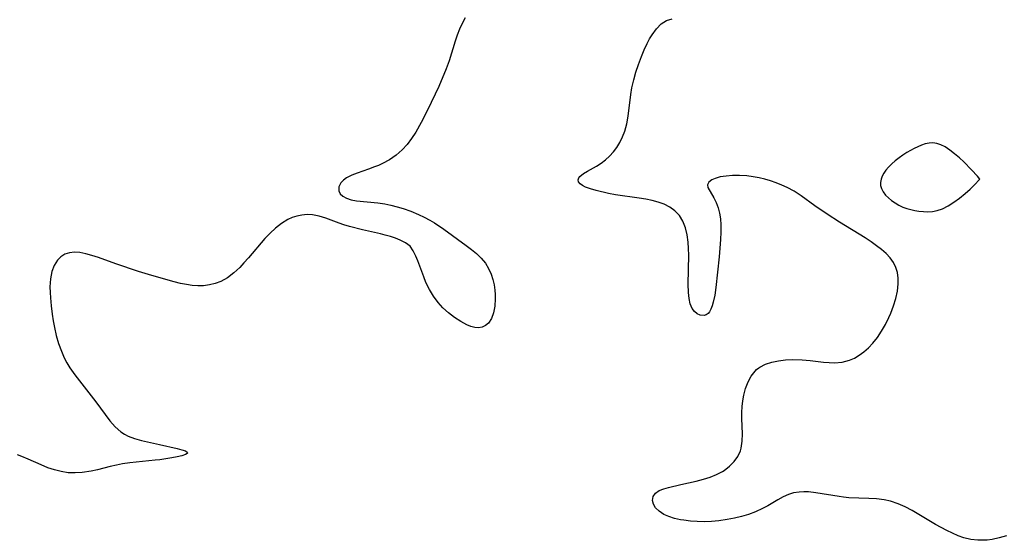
# Model space of a CAD drawing. Header units: metres. Extents: x 1073367 to 1082519, y 1569854 to 1574957.
# Tile 544 of 656: x 1077528 to 1077744, y 1574454 to 1574568. Entities that reach past the tile are written whole.
import ezdxf

# ---------------------------------------------------------------- set-up
doc = ezdxf.new("R2010")
doc.units = ezdxf.units.M
doc.layers.add('CGG_CurvaNivelLidar_v1', color=253, linetype='Continuous', lineweight=30)

msp = doc.modelspace()

# ---------------------------------------------------------------- linework, layer by layer
at = {"layer": 'CGG_CurvaNivelLidar_v1'}
for p, q in [((1077625.6331, 1574568.7452, 68.5), (1077624.9836, 1574567.4795, 68.5)), ((1077668.6489, 1574567.3921, 68.5), (1077669.8213, 1574568.1418, 68.5)), ((1077669.8213, 1574568.1418, 68.5), (1077671.04, 1574568.5012, 68.5)), ((1077624.4329, 1574566.2178, 68.5), (1077623.9407, 1574564.9207, 68.5)), ((1077624.9836, 1574567.4795, 68.5), (1077624.4329, 1574566.2178, 68.5)), ((1077666.6488, 1574565.0238, 68.5), (1077667.6014, 1574566.3247, 68.5)), ((1077667.6014, 1574566.3247, 68.5), (1077668.6489, 1574567.3921, 68.5)), ((1077623.9407, 1574564.9207, 68.5), (1077623.4937, 1574563.5989, 68.5)), ((1077665.5418, 1574563.1076, 68.5), (1077666.0779, 1574564.0956, 68.5)), ((1077666.0779, 1574564.0956, 68.5), (1077666.6488, 1574565.0238, 68.5)), ((1077623.4937, 1574563.5989, 68.5), (1077622.1371, 1574559.2872, 68.5)), ((1077664.2915, 1574560.253, 68.5), (1077664.888, 1574561.7144, 68.5)), ((1077664.888, 1574561.7144, 68.5), (1077665.5418, 1574563.1076, 68.5)), ((1077663.6504, 1574558.4839, 68.5), (1077664.2915, 1574560.253, 68.5)), ((1077621.4875, 1574557.5433, 68.5), (1077619.8843, 1574553.6974, 68.5)), ((1077622.1371, 1574559.2872, 68.5), (1077621.4875, 1574557.5433, 68.5)), ((1077663.1016, 1574556.8055, 68.5), (1077663.6504, 1574558.4839, 68.5)), ((1077662.215, 1574553.3735, 68.5), (1077662.6136, 1574555.1011, 68.5)), ((1077662.6136, 1574555.1011, 68.5), (1077663.1016, 1574556.8055, 68.5)), ((1077619.8843, 1574553.6974, 68.5), (1077617.3687, 1574548.4576, 68.5)), ((1077661.9703, 1574551.946, 68.5), (1077662.215, 1574553.3735, 68.5)), ((1077661.3641, 1574547.1592, 68.5), (1077661.9703, 1574551.946, 68.5)), ((1077617.3687, 1574548.4576, 68.5), (1077615.9967, 1574545.759, 68.5)), ((1077661.0699, 1574545.4929, 68.5), (1077661.3641, 1574547.1592, 68.5)), ((1077615.9967, 1574545.759, 68.5), (1077614.8241, 1574543.6864, 68.5)), ((1077660.65, 1574543.8829, 68.5), (1077661.0699, 1574545.4929, 68.5)), ((1077613.9199, 1574542.2913, 68.5), (1077612.9333, 1574540.9783, 68.5)), ((1077614.8241, 1574543.6864, 68.5), (1077613.9199, 1574542.2913, 68.5)), ((1077659.5788, 1574541.399, 68.5), (1077660.1735, 1574542.6077, 68.5)), ((1077660.1735, 1574542.6077, 68.5), (1077660.65, 1574543.8829, 68.5)), ((1077612.9333, 1574540.9783, 68.5), (1077611.8447, 1574539.7735, 68.5)), ((1077658.1532, 1574539.3217, 68.5), (1077658.9094, 1574540.3224, 68.5)), ((1077658.9094, 1574540.3224, 68.5), (1077659.5788, 1574541.399, 68.5)), ((1077724.0984, 1574540.0691, 68.5), (1077723.3108, 1574539.6447, 68.5)), ((1077724.8914, 1574540.4507, 68.5), (1077724.0984, 1574540.0691, 68.5)), ((1077725.6858, 1574540.7801, 68.5), (1077724.8914, 1574540.4507, 68.5)), ((1077726.5304, 1574541.059, 68.5), (1077725.6858, 1574540.7801, 68.5)), ((1077727.3689, 1574541.2396, 68.5), (1077726.5304, 1574541.059, 68.5)), ((1077728.1978, 1574541.2898, 68.5), (1077727.3689, 1574541.2396, 68.5)), ((1077729.0891, 1574541.1646, 68.5), (1077728.1978, 1574541.2898, 68.5)), ((1077729.9668, 1574540.8788, 68.5), (1077729.0891, 1574541.1646, 68.5)), ((1077730.9034, 1574540.4017, 68.5), (1077729.9668, 1574540.8788, 68.5)), ((1077731.9233, 1574539.7284, 68.5), (1077730.9034, 1574540.4017, 68.5)), ((1077610.5208, 1574538.6097, 68.5), (1077609.0793, 1574537.6059, 68.5)), ((1077611.8447, 1574539.7735, 68.5), (1077610.5208, 1574538.6097, 68.5)), ((1077656.4329, 1574537.5719, 68.5), (1077657.3252, 1574538.4034, 68.5)), ((1077657.3252, 1574538.4034, 68.5), (1077658.1532, 1574539.3217, 68.5)), ((1077720.7951, 1574537.9933, 68.5), (1077719.9731, 1574537.3496, 68.5)), ((1077721.6512, 1574538.6065, 68.5), (1077720.7951, 1574537.9933, 68.5)), ((1077722.5334, 1574539.183, 68.5), (1077721.6512, 1574538.6065, 68.5)), ((1077723.3108, 1574539.6447, 68.5), (1077722.5334, 1574539.183, 68.5)), ((1077732.9857, 1574538.9097, 68.5), (1077731.9233, 1574539.7284, 68.5)), ((1077734.0501, 1574537.9958, 68.5), (1077732.9857, 1574538.9097, 68.5)), ((1077734.9944, 1574537.1171, 68.5), (1077734.0501, 1574537.9958, 68.5)), ((1077605.812, 1574536.0283, 68.5), (1077604.4956, 1574535.5591, 68.5)), ((1077606.6856, 1574536.3759, 68.5), (1077605.812, 1574536.0283, 68.5)), ((1077607.5481, 1574536.7642, 68.5), (1077606.6856, 1574536.3759, 68.5)), ((1077609.0793, 1574537.6059, 68.5), (1077607.5481, 1574536.7642, 68.5)), ((1077652.4589, 1574535.0941, 68.5), (1077654.453, 1574536.1798, 68.5)), ((1077654.453, 1574536.1798, 68.5), (1077655.4962, 1574536.8447, 68.5)), ((1077655.4962, 1574536.8447, 68.5), (1077656.4329, 1574537.5719, 68.5)), ((1077718.4822, 1574535.9782, 68.5), (1077717.9241, 1574535.3405, 68.5)), ((1077719.1967, 1574536.6779, 68.5), (1077718.4822, 1574535.9782, 68.5)), ((1077719.9731, 1574537.3496, 68.5), (1077719.1967, 1574536.6779, 68.5)), ((1077736.7024, 1574535.3887, 68.5), (1077734.9944, 1574537.1171, 68.5)), ((1077599.6648, 1574533.6451, 68.5), (1077598.9749, 1574533.1384, 68.5)), ((1077600.8165, 1574534.2397, 68.5), (1077599.6648, 1574533.6451, 68.5)), ((1077601.9641, 1574534.6954, 68.5), (1077600.8165, 1574534.2397, 68.5)), ((1077604.4956, 1574535.5591, 68.5), (1077601.9641, 1574534.6954, 68.5)), ((1077650.434, 1574533.2099, 68.5), (1077650.572, 1574533.6215, 68.5)), ((1077650.572, 1574533.6215, 68.5), (1077650.8115, 1574533.9438, 68.5)), ((1077650.8115, 1574533.9438, 68.5), (1077651.6143, 1574534.596, 68.5)), ((1077651.6143, 1574534.596, 68.5), (1077652.4589, 1574535.0941, 68.5)), ((1077680.4799, 1574533.529, 68.5), (1077679.7723, 1574533.2023, 68.5)), ((1077681.5878, 1574533.8328, 68.5), (1077680.4799, 1574533.529, 68.5)), ((1077682.8783, 1574534.0312, 68.5), (1077681.5878, 1574533.8328, 68.5)), ((1077684.3019, 1574534.1336, 68.5), (1077682.8783, 1574534.0312, 68.5)), ((1077685.819, 1574534.1414, 68.5), (1077684.3019, 1574534.1336, 68.5)), ((1077687.3974, 1574534.0488, 68.5), (1077685.819, 1574534.1414, 68.5)), ((1077688.8178, 1574533.8756, 68.5), (1077687.3974, 1574534.0488, 68.5)), ((1077690.0929, 1574533.6497, 68.5), (1077688.8178, 1574533.8756, 68.5)), ((1077691.3687, 1574533.3568, 68.5), (1077690.0929, 1574533.6497, 68.5)), ((1077717.0859, 1574534.0042, 68.5), (1077716.84, 1574533.3121, 68.5)), ((1077717.4491, 1574534.6775, 68.5), (1077717.0859, 1574534.0042, 68.5)), ((1077717.9241, 1574535.3405, 68.5), (1077717.4491, 1574534.6775, 68.5)), ((1077737.9589, 1574534.0011, 68.5), (1077736.7024, 1574535.3887, 68.5)), ((1077738.5, 1574533.3404, 68.5), (1077737.9589, 1574534.0011, 68.5)), ((1077597.984, 1574531.6422, 68.5), (1077597.9691, 1574530.7702, 68.5)), ((1077598.4116, 1574532.5234, 68.5), (1077597.984, 1574531.6422, 68.5)), ((1077598.9749, 1574533.1384, 68.5), (1077598.4116, 1574532.5234, 68.5)), ((1077650.5218, 1574532.7432, 68.5), (1077650.434, 1574533.2099, 68.5)), ((1077650.8644, 1574532.3134, 68.5), (1077650.5218, 1574532.7432, 68.5)), ((1077651.3923, 1574531.9412, 68.5), (1077650.8644, 1574532.3134, 68.5)), ((1077652.0789, 1574531.6068, 68.5), (1077651.3923, 1574531.9412, 68.5)), ((1077653.1446, 1574531.2293, 68.5), (1077652.0789, 1574531.6068, 68.5)), ((1077679.0953, 1574532.6576, 68.5), (1077678.791, 1574532.0775, 68.5)), ((1077678.791, 1574532.0775, 68.5), (1077678.8748, 1574531.5404, 68.5)), ((1077678.8748, 1574531.5404, 68.5), (1077680.1748, 1574529.28, 68.5)), ((1077679.7723, 1574533.2023, 68.5), (1077679.0953, 1574532.6576, 68.5)), ((1077692.6362, 1574532.9941, 68.5), (1077691.3687, 1574533.3568, 68.5)), ((1077693.8781, 1574532.5618, 68.5), (1077692.6362, 1574532.9941, 68.5)), ((1077695.0996, 1574532.0622, 68.5), (1077693.8781, 1574532.5618, 68.5)), ((1077696.2967, 1574531.4993, 68.5), (1077695.0996, 1574532.0622, 68.5)), ((1077697.7677, 1574530.6973, 68.5), (1077696.2967, 1574531.4993, 68.5)), ((1077716.84, 1574533.3121, 68.5), (1077716.7284, 1574532.6173, 68.5)), ((1077716.7284, 1574532.6173, 68.5), (1077716.7512, 1574531.9292, 68.5)), ((1077716.7512, 1574531.9292, 68.5), (1077716.914, 1574531.2659, 68.5)), ((1077736.3631, 1574531.1894, 68.5), (1077737.2467, 1574532.0486, 68.5)), ((1077737.2467, 1574532.0486, 68.5), (1077738.5, 1574533.3404, 68.5)), ((1077597.9691, 1574530.7702, 68.5), (1077598.2813, 1574530.1385, 68.5)), ((1077598.2813, 1574530.1385, 68.5), (1077598.8463, 1574529.5914, 68.5)), ((1077598.8463, 1574529.5914, 68.5), (1077599.6227, 1574529.1549, 68.5)), ((1077599.6227, 1574529.1549, 68.5), (1077600.6633, 1574528.8255, 68.5)), ((1077654.3629, 1574530.8878, 68.5), (1077653.1446, 1574531.2293, 68.5)), ((1077657.1078, 1574530.2106, 68.5), (1077654.3629, 1574530.8878, 68.5)), ((1077658.5896, 1574529.9026, 68.5), (1077657.1078, 1574530.2106, 68.5)), ((1077663.8427, 1574529.1617, 68.5), (1077658.5896, 1574529.9026, 68.5)), ((1077665.2498, 1574528.9343, 68.5), (1077663.8427, 1574529.1617, 68.5)), ((1077680.1748, 1574529.28, 68.5), (1077680.6741, 1574528.2436, 68.5)), ((1077699.3181, 1574529.7019, 68.5), (1077697.7677, 1574530.6973, 68.5)), ((1077702.3476, 1574527.5359, 68.5), (1077699.3181, 1574529.7019, 68.5)), ((1077716.914, 1574531.2659, 68.5), (1077717.2826, 1574530.5445, 68.5)), ((1077717.2826, 1574530.5445, 68.5), (1077717.8071, 1574529.8725, 68.5)), ((1077717.8071, 1574529.8725, 68.5), (1077718.4478, 1574529.2426, 68.5)), ((1077718.4478, 1574529.2426, 68.5), (1077719.1567, 1574528.6662, 68.5)), ((1077732.829, 1574528.3077, 68.5), (1077734.0744, 1574529.2141, 68.5)), ((1077734.0744, 1574529.2141, 68.5), (1077735.3161, 1574530.239, 68.5)), ((1077735.3161, 1574530.239, 68.5), (1077736.3631, 1574531.1894, 68.5)), ((1077600.6633, 1574528.8255, 68.5), (1077601.8645, 1574528.6097, 68.5)), ((1077601.8645, 1574528.6097, 68.5), (1077606.5101, 1574528.1345, 68.5)), ((1077606.5101, 1574528.1345, 68.5), (1077608.052, 1574527.9088, 68.5)), ((1077608.052, 1574527.9088, 68.5), (1077609.3836, 1574527.6401, 68.5)), ((1077609.3836, 1574527.6401, 68.5), (1077610.717, 1574527.3045, 68.5)), ((1077610.717, 1574527.3045, 68.5), (1077612.0461, 1574526.9089, 68.5)), ((1077666.6295, 1574528.6661, 68.5), (1077665.2498, 1574528.9343, 68.5)), ((1077667.9619, 1574528.3262, 68.5), (1077666.6295, 1574528.6661, 68.5)), ((1077669.319, 1574527.8443, 68.5), (1077667.9619, 1574528.3262, 68.5)), ((1077670.564, 1574527.2188, 68.5), (1077669.319, 1574527.8443, 68.5)), ((1077671.6597, 1574526.4221, 68.5), (1077670.564, 1574527.2188, 68.5)), ((1077680.6741, 1574528.2436, 68.5), (1077681.1081, 1574527.0804, 68.5)), ((1077681.1081, 1574527.0804, 68.5), (1077681.4092, 1574525.8944, 68.5)), ((1077705.0145, 1574525.7069, 68.5), (1077702.3476, 1574527.5359, 68.5)), ((1077719.1567, 1574528.6662, 68.5), (1077719.9306, 1574528.1331, 68.5)), ((1077719.9306, 1574528.1331, 68.5), (1077720.7583, 1574527.6539, 68.5)), ((1077720.7583, 1574527.6539, 68.5), (1077721.6337, 1574527.2438, 68.5)), ((1077721.6337, 1574527.2438, 68.5), (1077722.4733, 1574526.9406, 68.5)), ((1077730.3248, 1574526.8757, 68.5), (1077731.56, 1574527.5111, 68.5)), ((1077731.56, 1574527.5111, 68.5), (1077732.829, 1574528.3077, 68.5)), ((1077587.7605, 1574524.9069, 68.5), (1077586.8081, 1574524.4788, 68.5)), ((1077588.7341, 1574525.2365, 68.5), (1077587.7605, 1574524.9069, 68.5)), ((1077589.8717, 1574525.4856, 68.5), (1077588.7341, 1574525.2365, 68.5)), ((1077591.0171, 1574525.5908, 68.5), (1077589.8717, 1574525.4856, 68.5)), ((1077592.1583, 1574525.5437, 68.5), (1077591.0171, 1574525.5908, 68.5)), ((1077593.6379, 1574525.2514, 68.5), (1077592.1583, 1574525.5437, 68.5)), ((1077595.1117, 1574524.7783, 68.5), (1077593.6379, 1574525.2514, 68.5)), ((1077612.0461, 1574526.9089, 68.5), (1077613.7508, 1574526.3147, 68.5)), ((1077613.7508, 1574526.3147, 68.5), (1077615.425, 1574525.6285, 68.5)), ((1077615.425, 1574525.6285, 68.5), (1077616.7033, 1574525.0244, 68.5)), ((1077616.7033, 1574525.0244, 68.5), (1077617.9457, 1574524.3557, 68.5)), ((1077672.6289, 1574525.3566, 68.5), (1077671.6597, 1574526.4221, 68.5)), ((1077673.3931, 1574524.1039, 68.5), (1077672.6289, 1574525.3566, 68.5)), ((1077681.4092, 1574525.8944, 68.5), (1077681.607, 1574524.6287, 68.5)), ((1077707.7474, 1574523.9447, 68.5), (1077705.0145, 1574525.7069, 68.5)), ((1077722.4733, 1574526.9406, 68.5), (1077723.3396, 1574526.6981, 68.5)), ((1077723.3396, 1574526.6981, 68.5), (1077724.2227, 1574526.5057, 68.5)), ((1077724.2227, 1574526.5057, 68.5), (1077725.114, 1574526.3557, 68.5)), ((1077725.114, 1574526.3557, 68.5), (1077726.1227, 1574526.236, 68.5)), ((1077726.1227, 1574526.236, 68.5), (1077727.1257, 1574526.1883, 68.5)), ((1077727.1257, 1574526.1883, 68.5), (1077728.117, 1574526.2433, 68.5)), ((1077728.117, 1574526.2433, 68.5), (1077729.1818, 1574526.4531, 68.5)), ((1077729.1818, 1574526.4531, 68.5), (1077730.3248, 1574526.8757, 68.5)), ((1077585.3965, 1574523.644, 68.5), (1077584.058, 1574522.6237, 68.5)), ((1077586.8081, 1574524.4788, 68.5), (1077585.3965, 1574523.644, 68.5)), ((1077597.9951, 1574523.7053, 68.5), (1077595.1117, 1574524.7783, 68.5)), ((1077599.0816, 1574523.3443, 68.5), (1077597.9951, 1574523.7053, 68.5)), ((1077600.313, 1574522.9897, 68.5), (1077599.0816, 1574523.3443, 68.5)), ((1077603.1672, 1574522.2686, 68.5), (1077600.313, 1574522.9897, 68.5)), ((1077617.9457, 1574524.3557, 68.5), (1077618.9676, 1574523.7365, 68.5)), ((1077618.9676, 1574523.7365, 68.5), (1077620.9749, 1574522.3886, 68.5)), ((1077673.9576, 1574522.703, 68.5), (1077673.3931, 1574524.1039, 68.5)), ((1077674.3297, 1574521.1765, 68.5), (1077673.9576, 1574522.703, 68.5)), ((1077681.607, 1574524.6287, 68.5), (1077681.7047, 1574523.3039, 68.5)), ((1077681.7047, 1574523.3039, 68.5), (1077681.7031, 1574521.7185, 68.5)), ((1077713.3361, 1574520.4731, 68.5), (1077707.7474, 1574523.9447, 68.5)), ((1077582.8701, 1574521.5198, 68.5), (1077581.7389, 1574520.3143, 68.5)), ((1077584.058, 1574522.6237, 68.5), (1077582.8701, 1574521.5198, 68.5)), ((1077607.0819, 1574521.3641, 68.5), (1077603.1672, 1574522.2686, 68.5)), ((1077608.1229, 1574521.1002, 68.5), (1077607.0819, 1574521.3641, 68.5)), ((1077609.2827, 1574520.7558, 68.5), (1077608.1229, 1574521.1002, 68.5)), ((1077610.3787, 1574520.3756, 68.5), (1077609.2827, 1574520.7558, 68.5)), ((1077620.9749, 1574522.3886, 68.5), (1077625.8687, 1574518.8247, 68.5)), ((1077674.551, 1574519.5641, 68.5), (1077674.3297, 1574521.1765, 68.5)), ((1077681.7031, 1574521.7185, 68.5), (1077681.6267, 1574520.0873, 68.5)), ((1077581.7389, 1574520.3143, 68.5), (1077578.1738, 1574516.0923, 68.5)), ((1077611.3966, 1574519.9692, 68.5), (1077610.3787, 1574520.3756, 68.5)), ((1077612.5955, 1574519.3794, 68.5), (1077611.3966, 1574519.9692, 68.5)), ((1077613.5677, 1574518.6308, 68.5), (1077612.5955, 1574519.3794, 68.5)), ((1077614.2611, 1574517.6612, 68.5), (1077613.5677, 1574518.6308, 68.5)), ((1077625.8687, 1574518.8247, 68.5), (1077627.0374, 1574517.9428, 68.5)), ((1077674.655, 1574518.1389, 68.5), (1077674.551, 1574519.5641, 68.5)), ((1077681.6267, 1574520.0873, 68.5), (1077681.3509, 1574516.2978, 68.5)), ((1077714.7041, 1574519.5751, 68.5), (1077713.3361, 1574520.4731, 68.5)), ((1077715.8647, 1574518.7625, 68.5), (1077714.7041, 1574519.5751, 68.5)), ((1077716.9588, 1574517.9218, 68.5), (1077715.8647, 1574518.7625, 68.5)), ((1077537.0073, 1574516.3059, 68.5), (1077536.2493, 1574515.5622, 68.5)), ((1077537.8872, 1574516.8665, 68.5), (1077537.0073, 1574516.3059, 68.5)), ((1077538.8712, 1574517.2171, 68.5), (1077537.8872, 1574516.8665, 68.5)), ((1077539.9976, 1574517.3384, 68.5), (1077538.8712, 1574517.2171, 68.5)), ((1077541.2018, 1574517.2493, 68.5), (1077539.9976, 1574517.3384, 68.5)), ((1077542.4663, 1574516.9994, 68.5), (1077541.2018, 1574517.2493, 68.5)), ((1077543.8279, 1574516.6148, 68.5), (1077542.4663, 1574516.9994, 68.5)), ((1077545.2307, 1574516.1442, 68.5), (1077543.8279, 1574516.6148, 68.5)), ((1077614.8185, 1574516.4819, 68.5), (1077614.2611, 1574517.6612, 68.5)), ((1077615.2461, 1574515.4267, 68.5), (1077614.8185, 1574516.4819, 68.5)), ((1077627.0374, 1574517.9428, 68.5), (1077628.1443, 1574517.0254, 68.5)), ((1077628.1443, 1574517.0254, 68.5), (1077629.1933, 1574516.006, 68.5)), ((1077674.5846, 1574510.2948, 68.5), (1077674.6973, 1574516.6873, 68.5)), ((1077674.6973, 1574516.6873, 68.5), (1077674.655, 1574518.1389, 68.5)), ((1077681.3509, 1574516.2978, 68.5), (1077680.6, 1574509.5818, 68.5)), ((1077717.963, 1574517.0402, 68.5), (1077716.9588, 1574517.9218, 68.5)), ((1077718.8593, 1574516.0901, 68.5), (1077717.963, 1574517.0402, 68.5)), ((1077535.5055, 1574514.4181, 68.5), (1077534.9943, 1574513.0782, 68.5)), ((1077536.2493, 1574515.5622, 68.5), (1077535.5055, 1574514.4181, 68.5)), ((1077549.0842, 1574514.7559, 68.5), (1077545.2307, 1574516.1442, 68.5)), ((1077554.0118, 1574513.1327, 68.5), (1077549.0842, 1574514.7559, 68.5)), ((1077577.1599, 1574514.9723, 68.5), (1077576.2181, 1574514.0002, 68.5)), ((1077578.1738, 1574516.0923, 68.5), (1077577.1599, 1574514.9723, 68.5)), ((1077616.5595, 1574511.9223, 68.5), (1077615.2461, 1574515.4267, 68.5)), ((1077629.1933, 1574516.006, 68.5), (1077630.1054, 1574514.8955, 68.5)), ((1077630.1054, 1574514.8955, 68.5), (1077630.8104, 1574513.7515, 68.5)), ((1077719.5979, 1574515.0637, 68.5), (1077718.8593, 1574516.0901, 68.5)), ((1077720.1233, 1574513.9973, 68.5), (1077719.5979, 1574515.0637, 68.5)), ((1077534.9943, 1574513.0782, 68.5), (1077534.7073, 1574511.4645, 68.5)), ((1077556.9792, 1574512.2127, 68.5), (1077554.0118, 1574513.1327, 68.5)), ((1077561.8711, 1574510.8249, 68.5), (1077556.9792, 1574512.2127, 68.5)), ((1077574.9091, 1574512.7974, 68.5), (1077573.528, 1574511.7498, 68.5)), ((1077576.2181, 1574514.0002, 68.5), (1077574.9091, 1574512.7974, 68.5)), ((1077617.0542, 1574510.7189, 68.5), (1077616.5595, 1574511.9223, 68.5)), ((1077630.8104, 1574513.7515, 68.5), (1077631.3642, 1574512.5291, 68.5)), ((1077631.3642, 1574512.5291, 68.5), (1077631.7386, 1574511.3761, 68.5)), ((1077720.4629, 1574512.8591, 68.5), (1077720.1233, 1574513.9973, 68.5)), ((1077720.6167, 1574511.6549, 68.5), (1077720.4629, 1574512.8591, 68.5)), ((1077534.7073, 1574511.4645, 68.5), (1077534.6238, 1574509.7233, 68.5)), ((1077534.6238, 1574509.7233, 68.5), (1077534.6437, 1574508.5301, 68.5)), ((1077563.2279, 1574510.4958, 68.5), (1077561.8711, 1574510.8249, 68.5)), ((1077564.5754, 1574510.2284, 68.5), (1077563.2279, 1574510.4958, 68.5)), ((1077565.8276, 1574510.0542, 68.5), (1077564.5754, 1574510.2284, 68.5)), ((1077567.0668, 1574509.9683, 68.5), (1077565.8276, 1574510.0542, 68.5)), ((1077568.2874, 1574509.9872, 68.5), (1077567.0668, 1574509.9683, 68.5)), ((1077569.5884, 1574510.1453, 68.5), (1077568.2874, 1574509.9872, 68.5)), ((1077570.8489, 1574510.4522, 68.5), (1077569.5884, 1574510.1453, 68.5)), ((1077572.056, 1574510.9146, 68.5), (1077570.8489, 1574510.4522, 68.5)), ((1077573.528, 1574511.7498, 68.5), (1077572.056, 1574510.9146, 68.5)), ((1077617.8124, 1574509.1908, 68.5), (1077617.0542, 1574510.7189, 68.5)), ((1077631.7386, 1574511.3761, 68.5), (1077632.0049, 1574510.1931, 68.5)), ((1077632.0049, 1574510.1931, 68.5), (1077632.1724, 1574508.9968, 68.5)), ((1077674.6375, 1574508.4715, 68.5), (1077674.5846, 1574510.2948, 68.5)), ((1077720.4203, 1574508.8239, 68.5), (1077720.6093, 1574510.4075, 68.5)), ((1077720.6093, 1574510.4075, 68.5), (1077720.6167, 1574511.6549, 68.5)), ((1077534.6437, 1574508.5301, 68.5), (1077534.7113, 1574507.3083, 68.5)), ((1077618.7059, 1574507.7194, 68.5), (1077617.8124, 1574509.1908, 68.5)), ((1077619.7296, 1574506.3372, 68.5), (1077618.7059, 1574507.7194, 68.5)), ((1077632.1724, 1574508.9968, 68.5), (1077632.2388, 1574508.0582, 68.5)), ((1077632.2388, 1574508.0582, 68.5), (1077632.2534, 1574507.1299, 68.5)), ((1077674.7709, 1574507.1673, 68.5), (1077674.6375, 1574508.4715, 68.5)), ((1077680.3644, 1574507.8893, 68.5), (1077680.0596, 1574506.3565, 68.5)), ((1077680.6, 1574509.5818, 68.5), (1077680.3644, 1574507.8893, 68.5)), ((1077720.0706, 1574507.2136, 68.5), (1077720.4203, 1574508.8239, 68.5)), ((1077534.7113, 1574507.3083, 68.5), (1077534.8784, 1574505.5406, 68.5)), ((1077534.8784, 1574505.5406, 68.5), (1077535.1087, 1574503.7505, 68.5)), ((1077620.7825, 1574505.1666, 68.5), (1077619.7296, 1574506.3372, 68.5)), ((1077632.1575, 1574505.5194, 68.5), (1077631.8849, 1574504.0271, 68.5)), ((1077632.2534, 1574507.1299, 68.5), (1077632.1575, 1574505.5194, 68.5)), ((1077675.0186, 1574506.0022, 68.5), (1077674.7709, 1574507.1673, 68.5)), ((1077675.4156, 1574505.0221, 68.5), (1077675.0186, 1574506.0022, 68.5)), ((1077679.8243, 1574505.5406, 68.5), (1077679.5433, 1574504.8255, 68.5)), ((1077680.0596, 1574506.3565, 68.5), (1077679.8243, 1574505.5406, 68.5)), ((1077718.9876, 1574503.9888, 68.5), (1077719.5877, 1574505.5956, 68.5)), ((1077719.5877, 1574505.5956, 68.5), (1077720.0706, 1574507.2136, 68.5)), ((1077535.1087, 1574503.7505, 68.5), (1077535.3319, 1574502.2994, 68.5)), ((1077621.9864, 1574504.0344, 68.5), (1077620.7825, 1574505.1666, 68.5)), ((1077623.3143, 1574503.0121, 68.5), (1077621.9864, 1574504.0344, 68.5)), ((1077631.8849, 1574504.0271, 68.5), (1077631.4346, 1574502.7869, 68.5)), ((1077675.9252, 1574504.3292, 68.5), (1077675.4156, 1574505.0221, 68.5)), ((1077676.5352, 1574503.8267, 68.5), (1077675.9252, 1574504.3292, 68.5)), ((1077677.1914, 1574503.5145, 68.5), (1077676.5352, 1574503.8267, 68.5)), ((1077678.0363, 1574503.4256, 68.5), (1077677.1914, 1574503.5145, 68.5)), ((1077678.4915, 1574503.5724, 68.5), (1077678.0363, 1574503.4256, 68.5)), ((1077678.9052, 1574503.8684, 68.5), (1077678.4915, 1574503.5724, 68.5)), ((1077679.2488, 1574504.289, 68.5), (1077678.9052, 1574503.8684, 68.5)), ((1077679.5433, 1574504.8255, 68.5), (1077679.2488, 1574504.289, 68.5)), ((1077718.5647, 1574503.0183, 68.5), (1077718.9876, 1574503.9888, 68.5)), ((1077535.3319, 1574502.2994, 68.5), (1077535.5995, 1574500.8522, 68.5)), ((1077624.675, 1574502.1473, 68.5), (1077623.3143, 1574503.0121, 68.5)), ((1077626.0124, 1574501.4426, 68.5), (1077624.675, 1574502.1473, 68.5)), ((1077626.919, 1574501.0545, 68.5), (1077626.0124, 1574501.4426, 68.5)), ((1077630.1459, 1574501.2273, 68.5), (1077629.4147, 1574500.8671, 68.5)), ((1077630.7809, 1574501.7829, 68.5), (1077630.1459, 1574501.2273, 68.5)), ((1077631.4346, 1574502.7869, 68.5), (1077630.7809, 1574501.7829, 68.5)), ((1077716.9645, 1574500.0399, 68.5), (1077717.8095, 1574501.5026, 68.5)), ((1077717.8095, 1574501.5026, 68.5), (1077718.5647, 1574503.0183, 68.5)), ((1077535.5995, 1574500.8522, 68.5), (1077536.0125, 1574499.0767, 68.5)), ((1077536.0125, 1574499.0767, 68.5), (1077536.5176, 1574497.3324, 68.5)), ((1077627.7869, 1574500.7981, 68.5), (1077626.919, 1574501.0545, 68.5)), ((1077628.6167, 1574500.7211, 68.5), (1077627.7869, 1574500.7981, 68.5)), ((1077629.4147, 1574500.8671, 68.5), (1077628.6167, 1574500.7211, 68.5)), ((1077716.0324, 1574498.6489, 68.5), (1077716.9645, 1574500.0399, 68.5)), ((1077536.5176, 1574497.3324, 68.5), (1077537.1187, 1574495.6333, 68.5)), ((1077714.0852, 1574496.375, 68.5), (1077715.0081, 1574497.3538, 68.5)), ((1077715.0081, 1574497.3538, 68.5), (1077716.0324, 1574498.6489, 68.5)), ((1077537.1187, 1574495.6333, 68.5), (1077537.7582, 1574494.1566, 68.5)), ((1077710.9987, 1574494.1188, 68.5), (1077712.0454, 1574494.7238, 68.5)), ((1077712.0454, 1574494.7238, 68.5), (1077713.0968, 1574495.4934, 68.5)), ((1077713.0968, 1574495.4934, 68.5), (1077714.0852, 1574496.375, 68.5)), ((1077537.7582, 1574494.1566, 68.5), (1077538.3221, 1574493.0872, 68.5)), ((1077538.3221, 1574493.0872, 68.5), (1077538.9875, 1574491.9948, 68.5)), ((1077690.2634, 1574492.126, 68.5), (1077691.4937, 1574492.7661, 68.5)), ((1077691.4937, 1574492.7661, 68.5), (1077692.8719, 1574493.2218, 68.5)), ((1077692.8719, 1574493.2218, 68.5), (1077694.3583, 1574493.5283, 68.5)), ((1077694.3583, 1574493.5283, 68.5), (1077695.9206, 1574493.7106, 68.5)), ((1077695.9206, 1574493.7106, 68.5), (1077697.5322, 1574493.7854, 68.5)), ((1077697.5322, 1574493.7854, 68.5), (1077699.5751, 1574493.7373, 68.5)), ((1077699.5751, 1574493.7373, 68.5), (1077701.2694, 1574493.5877, 68.5)), ((1077701.2694, 1574493.5877, 68.5), (1077704.2044, 1574493.2458, 68.5)), ((1077704.2044, 1574493.2458, 68.5), (1077705.4399, 1574493.1396, 68.5)), ((1077705.4399, 1574493.1396, 68.5), (1077706.6579, 1574493.1051, 68.5)), ((1077706.6579, 1574493.1051, 68.5), (1077708.318, 1574493.241, 68.5)), ((1077708.318, 1574493.241, 68.5), (1077709.8986, 1574493.6461, 68.5)), ((1077709.8986, 1574493.6461, 68.5), (1077710.9987, 1574494.1188, 68.5)), ((1077538.9875, 1574491.9948, 68.5), (1077540.058, 1574490.451, 68.5)), ((1077540.058, 1574490.451, 68.5), (1077544.6603, 1574484.5266, 68.5)), ((1077688.3791, 1574490.1674, 68.5), (1077689.2425, 1574491.275, 68.5)), ((1077689.2425, 1574491.275, 68.5), (1077689.5558, 1574491.5809, 68.5)), ((1077689.5558, 1574491.5809, 68.5), (1077690.0379, 1574491.9711, 68.5)), ((1077690.0379, 1574491.9711, 68.5), (1077690.2634, 1574492.126, 68.5)), ((1077687.1344, 1574487.4678, 68.5), (1077687.6824, 1574488.8832, 68.5)), ((1077687.6824, 1574488.8832, 68.5), (1077688.3791, 1574490.1674, 68.5)), ((1077686.7274, 1574485.9574, 68.5), (1077687.1344, 1574487.4678, 68.5)), ((1077544.6603, 1574484.5266, 68.5), (1077547.7595, 1574480.3676, 68.5)), ((1077686.3726, 1574483.5033, 68.5), (1077686.5089, 1574484.7433, 68.5)), ((1077686.5089, 1574484.7433, 68.5), (1077686.7274, 1574485.9574, 68.5)), ((1077686.3133, 1574482.2009, 68.5), (1077686.3726, 1574483.5033, 68.5)), ((1077686.3196, 1574480.8968, 68.5), (1077686.3133, 1574482.2009, 68.5)), ((1077547.7595, 1574480.3676, 68.5), (1077548.9075, 1574479.058, 68.5)), ((1077686.446, 1574477.5207, 68.5), (1077686.3196, 1574480.8968, 68.5)), ((1077548.9075, 1574479.058, 68.5), (1077550.1793, 1574477.942, 68.5)), ((1077550.1793, 1574477.942, 68.5), (1077550.9342, 1574477.4488, 68.5)), ((1077550.9342, 1574477.4488, 68.5), (1077551.7367, 1574477.0324, 68.5)), ((1077686.4083, 1574475.9152, 68.5), (1077686.446, 1574477.5207, 68.5)), ((1077551.7367, 1574477.0324, 68.5), (1077553.1635, 1574476.49, 68.5)), ((1077553.1635, 1574476.49, 68.5), (1077554.6621, 1574476.0804, 68.5)), ((1077554.6621, 1574476.0804, 68.5), (1077558.6653, 1574475.184, 68.5)), ((1077558.6653, 1574475.184, 68.5), (1077562.5312, 1574474.2733, 68.5)), ((1077686.1782, 1574474.3996, 68.5), (1077686.4083, 1574475.9152, 68.5)), ((1077562.5312, 1574474.2733, 68.5), (1077563.5398, 1574474.0086, 68.5)), ((1077563.5398, 1574474.0086, 68.5), (1077564.3017, 1574473.7469, 68.5)), ((1077564.3017, 1574473.7469, 68.5), (1077564.7314, 1574473.4785, 68.5)), ((1077564.7326, 1574473.2047, 68.5), (1077564.3062, 1574472.9467, 68.5)), ((1077564.7314, 1574473.4785, 68.5), (1077564.7859, 1574473.3754, 68.5)), ((1077564.7766, 1574473.2752, 68.5), (1077564.7326, 1574473.2047, 68.5)), ((1077564.7859, 1574473.3754, 68.5), (1077564.7766, 1574473.2752, 68.5)), ((1077685.4168, 1574472.554, 68.5), (1077685.9982, 1574473.7962, 68.5)), ((1077685.9982, 1574473.7962, 68.5), (1077686.1782, 1574474.3996, 68.5)), ((1077528.4436, 1574472.5619, 68.5), (1077527.5223, 1574472.8773, 68.5)), ((1077529.8505, 1574471.9843, 68.5), (1077528.4436, 1574472.5619, 68.5)), ((1077532.6907, 1574470.6924, 68.5), (1077529.8505, 1574471.9843, 68.5)), ((1077550.5503, 1574470.9219, 68.5), (1077549.2128, 1574470.6697, 68.5)), ((1077552.0988, 1574471.1405, 68.5), (1077550.5503, 1574470.9219, 68.5)), ((1077557.7236, 1574471.7094, 68.5), (1077552.0988, 1574471.1405, 68.5)), ((1077558.7062, 1574471.8369, 68.5), (1077557.7236, 1574471.7094, 68.5)), ((1077561.3267, 1574472.2537, 68.5), (1077558.7062, 1574471.8369, 68.5)), ((1077562.5301, 1574472.4771, 68.5), (1077561.3267, 1574472.2537, 68.5)), ((1077563.5449, 1574472.7063, 68.5), (1077562.5301, 1574472.4771, 68.5)), ((1077564.3062, 1574472.9467, 68.5), (1077563.5449, 1574472.7063, 68.5)), ((1077683.6138, 1574470.3855, 68.5), (1077684.6111, 1574471.4123, 68.5)), ((1077684.6111, 1574471.4123, 68.5), (1077685.4168, 1574472.554, 68.5)), ((1077534.145, 1574470.0897, 68.5), (1077532.6907, 1574470.6924, 68.5)), ((1077535.6004, 1574469.5951, 68.5), (1077534.145, 1574470.0897, 68.5)), ((1077537.0851, 1574469.2206, 68.5), (1077535.6004, 1574469.5951, 68.5)), ((1077538.5921, 1574468.9919, 68.5), (1077537.0851, 1574469.2206, 68.5)), ((1077540.1308, 1574468.93, 68.5), (1077538.5921, 1574468.9919, 68.5)), ((1077541.6764, 1574469.0175, 68.5), (1077540.1308, 1574468.93, 68.5)), ((1077543.6181, 1574469.3021, 68.5), (1077541.6764, 1574469.0175, 68.5)), ((1077545.0126, 1574469.6106, 68.5), (1077543.6181, 1574469.3021, 68.5)), ((1077547.8009, 1574470.3358, 68.5), (1077545.0126, 1574469.6106, 68.5)), ((1077549.2128, 1574470.6697, 68.5), (1077547.8009, 1574470.3358, 68.5)), ((1077680.7894, 1574468.595, 68.5), (1077682.089, 1574469.2723, 68.5)), ((1077682.089, 1574469.2723, 68.5), (1077682.4471, 1574469.4954, 68.5)), ((1077682.4471, 1574469.4954, 68.5), (1077683.6138, 1574470.3855, 68.5)), ((1077672.9329, 1574466.4206, 68.5), (1077676.2868, 1574467.1511, 68.5)), ((1077676.2868, 1574467.1511, 68.5), (1077677.9285, 1574467.5644, 68.5)), ((1077677.9285, 1574467.5644, 68.5), (1077679.3925, 1574468.0302, 68.5)), ((1077679.3925, 1574468.0302, 68.5), (1077680.7894, 1574468.595, 68.5)), ((1077666.8918, 1574463.7723, 68.5), (1077667.4122, 1574464.5096, 68.5)), ((1077667.4122, 1574464.5096, 68.5), (1077668.2108, 1574465.0563, 68.5)), ((1077668.2108, 1574465.0563, 68.5), (1077669.2445, 1574465.4838, 68.5)), ((1077669.2445, 1574465.4838, 68.5), (1077670.2312, 1574465.7792, 68.5)), ((1077670.2312, 1574465.7792, 68.5), (1077672.9329, 1574466.4206, 68.5)), ((1077697.6824, 1574464.5559, 68.5), (1077696.5274, 1574464.2156, 68.5)), ((1077698.8848, 1574464.7446, 68.5), (1077697.6824, 1574464.5559, 68.5)), ((1077699.9007, 1574464.7933, 68.5), (1077698.8848, 1574464.7446, 68.5)), ((1077700.9346, 1574464.7609, 68.5), (1077699.9007, 1574464.7933, 68.5)), ((1077702.5382, 1574464.5919, 68.5), (1077700.9346, 1574464.7609, 68.5)), ((1077707.6412, 1574463.7362, 68.5), (1077702.5382, 1574464.5919, 68.5)), ((1077666.7318, 1574462.9256, 68.5), (1077666.8918, 1574463.7723, 68.5)), ((1077666.9206, 1574462.1088, 68.5), (1077666.7318, 1574462.9256, 68.5)), ((1077694.244, 1574463.0688, 68.5), (1077692.0059, 1574461.7512, 68.5)), ((1077695.3748, 1574463.6982, 68.5), (1077694.244, 1574463.0688, 68.5)), ((1077696.5274, 1574464.2156, 68.5), (1077695.3748, 1574463.6982, 68.5)), ((1077708.6361, 1574463.6128, 68.5), (1077707.6412, 1574463.7362, 68.5)), ((1077709.7707, 1574463.5118, 68.5), (1077708.6361, 1574463.6128, 68.5)), ((1077714.1395, 1574463.3355, 68.5), (1077709.7707, 1574463.5118, 68.5)), ((1077715.8444, 1574463.2255, 68.5), (1077714.1395, 1574463.3355, 68.5)), ((1077717.5319, 1574463.0124, 68.5), (1077715.8444, 1574463.2255, 68.5)), ((1077718.8969, 1574462.7226, 68.5), (1077717.5319, 1574463.0124, 68.5)), ((1077720.6054, 1574462.1758, 68.5), (1077718.8969, 1574462.7226, 68.5)), ((1077667.4018, 1574461.3099, 68.5), (1077666.9206, 1574462.1088, 68.5)), ((1077668.1956, 1574460.5275, 68.5), (1077667.4018, 1574461.3099, 68.5)), ((1077669.2303, 1574459.8513, 68.5), (1077668.1956, 1574460.5275, 68.5)), ((1077689.3284, 1574460.4171, 68.5), (1077687.7596, 1574459.8204, 68.5)), ((1077690.8252, 1574461.1126, 68.5), (1077689.3284, 1574460.4171, 68.5)), ((1077692.0059, 1574461.7512, 68.5), (1077690.8252, 1574461.1126, 68.5)), ((1077722.1558, 1574461.5066, 68.5), (1077720.6054, 1574462.1758, 68.5)), ((1077723.6721, 1574460.7224, 68.5), (1077722.1558, 1574461.5066, 68.5)), ((1077725.1634, 1574459.8598, 68.5), (1077723.6721, 1574460.7224, 68.5)), ((1077670.3295, 1574459.3567, 68.5), (1077669.2303, 1574459.8513, 68.5)), ((1077671.5531, 1574458.9646, 68.5), (1077670.3295, 1574459.3567, 68.5)), ((1077672.8708, 1574458.6673, 68.5), (1077671.5531, 1574458.9646, 68.5)), ((1077673.5819, 1574458.5487, 68.5), (1077672.8708, 1574458.6673, 68.5)), ((1077675.0351, 1574458.3733, 68.5), (1077673.5819, 1574458.5487, 68.5)), ((1077676.5318, 1574458.2731, 68.5), (1077675.0351, 1574458.3733, 68.5)), ((1077678.0563, 1574458.2495, 68.5), (1077676.5318, 1574458.2731, 68.5)), ((1077679.6472, 1574458.3078, 68.5), (1077678.0563, 1574458.2495, 68.5)), ((1077681.242, 1574458.4437, 68.5), (1077679.6472, 1574458.3078, 68.5)), ((1077683.1285, 1574458.6986, 68.5), (1077681.242, 1574458.4437, 68.5)), ((1077684.7053, 1574458.9932, 68.5), (1077683.1285, 1574458.6986, 68.5)), ((1077686.2528, 1574459.3643, 68.5), (1077684.7053, 1574458.9932, 68.5)), ((1077687.7596, 1574459.8204, 68.5), (1077686.2528, 1574459.3643, 68.5)), ((1077728.7819, 1574457.6447, 68.5), (1077725.1634, 1574459.8598, 68.5)), ((1077730.0039, 1574456.9521, 68.5), (1077728.7819, 1574457.6447, 68.5)), ((1077731.2377, 1574456.3007, 68.5), (1077730.0039, 1574456.9521, 68.5)), ((1077732.4827, 1574455.6962, 68.5), (1077731.2377, 1574456.3007, 68.5)), ((1077733.7404, 1574455.161, 68.5), (1077732.4827, 1574455.6962, 68.5)), ((1077735.0174, 1574454.7227, 68.5), (1077733.7404, 1574455.161, 68.5)), ((1077736.5378, 1574454.3664, 68.5), (1077735.0174, 1574454.7227, 68.5)), ((1077738.0804, 1574454.1852, 68.5), (1077736.5378, 1574454.3664, 68.5)), ((1077739.0905, 1574454.1651, 68.5), (1077738.0804, 1574454.1852, 68.5)), ((1077740.1389, 1574454.2267, 68.5), (1077739.0905, 1574454.1651, 68.5)), ((1077741.1849, 1574454.3657, 68.5), (1077740.1389, 1574454.2267, 68.5)), ((1077742.7744, 1574454.7071, 68.5), (1077741.1849, 1574454.3657, 68.5)), ((1077744.3558, 1574455.1633, 68.5), (1077742.7744, 1574454.7071, 68.5))]:
    msp.add_line(p, q, dxfattribs=at)

doc.saveas('drawing.dxf')
